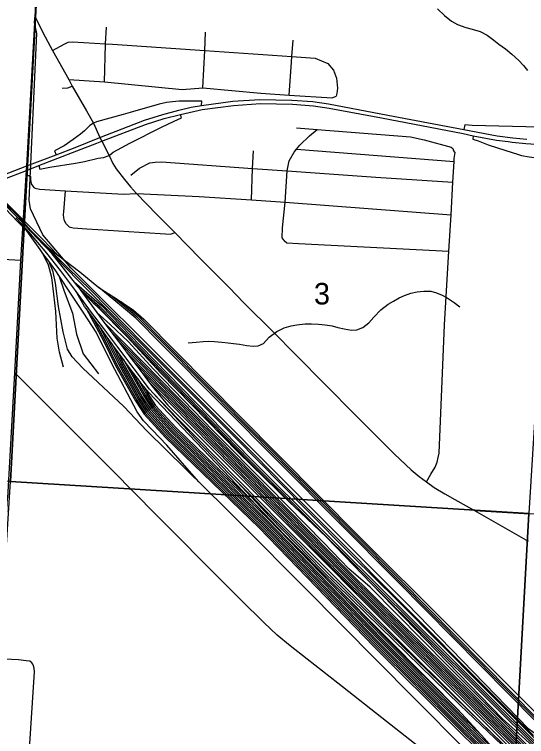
# Model space of a CAD drawing. Extents: x 114843 to 284848, y 317643 to 566895.
# Drawn here: x 210163 to 215410, y 363952 to 371355 of the extents above; entities that cross this region are included whole.
import ezdxf

# ---------------------------------------------------------------- set-up
doc = ezdxf.new("R2010")
doc.units = 0
for name, color, linetype in [('GM_X_City_Street', 7, 'Continuous'), ('GM_X_County_Road', 7, 'Continuous'), ('GM_X_Interchange_Ramps', 7, 'Continuous'), ('GM_X_Minor_River', 7, 'Continuous'), ('GM_X_Rail_Line', 7, 'Continuous'), ('GM_X_Section', 7, 'Continuous'), ('GM_X_Section_Text', 7, 'Continuous'), ('GM_X_State_Route', 7, 'Continuous')]:
    doc.layers.add(name, color=color, linetype=linetype)

msp = doc.modelspace()

# ---------------------------------------------------------------- linework, layer by layer
at = {"layer": 'GM_X_City_Street'}
for p, q in [((213052.3, 369973.3), (214668, 369846.8)), ((214874.8, 366268.7), (215441, 366236.4))]:
    msp.add_line(p, q, dxfattribs=at)
for points in [[(211086.5, 370666), (211094.6, 371048), (211094.9, 371052.9), (211105.4, 371225.2)], [(212093.3, 370603.9), (212113.1, 370985.6), (212118.9, 371175.1)], [(210554, 370984.8), (210679.4, 371055.5), (210714.7, 371070.6), (210756, 371073.8), (211094.9, 371052.9), (211167.3, 371051.5), (212113.1, 370985.6), (213005.5, 370923.5), (213243.1, 370906.9), (213373.9, 370852.1), (213432.7, 370784.6), (213463.6, 370700.7), (213472.7, 370600.6), (213467.3, 370546.4), (213457.6, 370516.2)], [(212979, 370529), (213001.7, 370867.4), (213005.5, 370923.5), (213016.9, 371093)], [(210719.4, 370687), (211086.5, 370666), (211881.1, 370585.9), (212093.3, 370603.9), (212688.4, 370548.2), (212979, 370529), (213419.7, 370499.8), (213457.6, 370516.2)], [(210653.2, 370599), (210709.2, 370603.3), (210755.3, 370618.4)], [(212926.8, 369037.2), (212904.5, 369065), (212909.4, 369167.3), (212938.2, 369432.1), (212957.2, 369750.8), (212976.1, 369855.6), (213027.2, 369944.3), (213052.3, 369973.3), (213088.5, 370015.2), (213185.6, 370110.4), (213264.9, 370176.1)], [(213052.6, 370193.2), (213264.9, 370176.1), (214220.9, 370099.2), (214361.4, 370070.7), (214636.5, 369993.3), (214654.6, 369981.5), (214662.9, 369959.5)], [(212590.2, 369454.5), (212602.8, 369776.3), (212611.9, 369957.9)], [(214385.2, 366562.8), (214429.6, 366641.6), (214473.4, 366712.3), (214495.1, 366766.5), (214504.5, 366811.4), (214513.2, 366856.9), (214569.9, 368172.4), (214614.2, 368928.5), (214635.9, 369299.3), (214655.5, 369634.4), (214668, 369846.8), (214669.8, 369877.4), (214677.1, 369939.7), (214662.9, 369959.5)], [(211355.1, 369706.6), (211442.9, 369778), (211548.2, 369832.9), (211605.3, 369842.5), (211668.7, 369845.6), (212602.8, 369776.3), (212957.2, 369750.8), (213864.9, 369688.5), (214655.5, 369634.4)], [(210283, 369705.4), (210314.4, 369704), (210327.9, 369692.7), (210327.1, 369663), (210333.4, 369618.3), (210351.6, 369593.5), (210360.1, 369581.9), (210373.9, 369575.1), (210418.4, 369564.3), (210686, 369546.8), (211279.1, 369512.4), (211414, 369518.5)], [(210692.8, 369207.8), (210676.6, 369240.8), (210672.7, 369256.3), (210668.9, 369271.8), (210666.5, 369304.5), (210669.7, 369330.9), (210686, 369546.8)], [(211414, 369518.5), (212056.9, 369488.3), (212590.2, 369454.5), (212938.2, 369432.1), (214635.9, 369299.3)], [(210692.8, 369207.8), (210723.2, 369178.2), (210764.3, 369167.3), (210903.9, 369158.4), (211016.1, 369151.2), (211441.7, 369123.2), (211765.9, 369102.9), (211804.4, 369119.1)], [(207420.4, 369003), (208203.2, 368954.6), (208687.5, 368925.7), (208996.1, 368907.3), (209311.4, 368888), (210226.8, 368836.7)], [(212926.8, 369037.2), (212955.1, 369015.4), (213073.3, 369006.6), (214614.2, 368928.5)], [(215089.6, 363114), (215035.9, 363202), (214935.1, 363331.3), (214853.2, 363415.6), (214709.4, 363534.1), (214569.2, 363639.8), (214541.6, 363660.6), (214355.9, 363805.2), (213976.5, 364105.9), (213476.2, 364500), (213161.4, 364747), (212988.7, 364882.8), (212855.3, 364992.9), (212718.1, 365122.5), (212484.1, 365350), (212091.1, 365746.1), (211857.1, 365983.1), (211610.4, 366230), (211169.1, 366676.2), (210651.5, 367195.2), (210167.3, 367681.1)], [(210186.7, 361164.9), (210196.6, 361932.4), (210222.3, 362332.7), (210248.4, 362738.2), (210289.6, 363377.1), (210292.3, 363420.6), (210318.4, 363825.8), (210368, 364614.8), (210365.6, 364652.9), (210355.2, 364686.9), (210349.5, 364695.6), (210340.9, 364708.8), (210318.7, 364724.6), (210282.5, 364728.2), (210204.2, 364737.4), (209987.8, 364748.4)]]:
    msp.add_lwpolyline(points, dxfattribs=at)
at = {"layer": 'GM_X_County_Road'}
for points in [[(210373.5, 371330.7), (210428, 372397.9)], [(210167.3, 367681.1), (210226.8, 368836.7), (210283, 369705.4), (210286.1, 369755.2), (210288.7, 369802.1), (210373.5, 371330.7)], [(210373.5, 371330.7), (210454.3, 371169), (210554, 370984.8), (210719.4, 370687), (210755.3, 370618.4), (210899.4, 370365.7)], [(210899.4, 370365.7), (210971.5, 370239.3), (211039, 370094.3), (211056.7, 370056.2), (211134, 369909.5), (211172.1, 369825.9), (211205.4, 369772.7), (211289.3, 369661.9), (211352.1, 369589), (211414, 369518.5)], [(211414, 369518.5), (211623.1, 369305.3), (211804.4, 369119.1)], [(211804.4, 369119.1), (212065.4, 368851.7), (212361.3, 368554.4), (212514.7, 368400.4), (212819.7, 368093.5), (213035.5, 367875.8), (213357.1, 367552.5), (213647.3, 367257.5), (213852.2, 367051.6), (214055.9, 366847.4), (214228.1, 366686.1), (214309.8, 366618.5), (214385.2, 366562.8), (214464.6, 366506), (214572.5, 366440.3), (214675.7, 366381.4), (214874.8, 366268.7), (215424.8, 365955.6)], [(209781.4, 361187.4), (209808.4, 361638.8), (209842.7, 362064.6), (209865.2, 362463), (209887.8, 362827.4), (209923, 363424), (209977.3, 364591.7), (209987.8, 364748.4), (210020.1, 365234.5), (210020.4, 365239.9), (210093.1, 366395.1), (210093.3, 366398.8), (210125.1, 366951.2), (210158.1, 367560.2), (210167.3, 367681.1)]]:
    msp.add_lwpolyline(points, dxfattribs=at)
at = {"layer": 'GM_X_Interchange_Ramps'}
for points in [[(212080.4, 370422.7), (212082.4, 370466.1), (211971.2, 370466), (211848.9, 370465.1), (211780.9, 370459.8), (211719.8, 370453.8), (211646.9, 370433.8), (211348, 370350.1)], [(211348, 370350.1), (211277.3, 370330.4), (211003.4, 370255.4), (210971.5, 370239.3)], [(211134, 369909.5), (211173.5, 369941.8), (211343.3, 370033.9), (211668.2, 370199.9), (211800.4, 370262.6), (211875.2, 370293.7), (211862.6, 370330.1)], [(210971.5, 370239.3), (210934.1, 370217.4), (210880.3, 370162.1), (210838.2, 370126.4), (210764.9, 370073), (210672.3, 370008.4), (210573.2, 369955.8), (210590.9, 369916)], [(215678.2, 370204.6), (215614.6, 370205), (215539.8, 370200.2), (214851.6, 370217.3), (214776, 370222.4), (214766.9, 370174.6)], [(214862.5, 370111.6), (214859.4, 370076.4), (214915, 370061.1), (215016.9, 370017.8), (215196.6, 369961.3), (215318.1, 369922.7)], [(210788.8, 369831.6), (210880.5, 369846.6), (211021.7, 369881.6), (211076.1, 369889.9), (211134, 369909.5)], [(215318.1, 369922.7), (215356.7, 369910.4), (215437.8, 369894.8), (215523.5, 369883.8), (215597.7, 369873.9), (215662.9, 369867.9)], [(210412.5, 369805), (210422.5, 369768.3), (210525.2, 369788.5), (210788.8, 369831.6)]]:
    msp.add_lwpolyline(points, dxfattribs=at)
at = {"layer": 'GM_X_Minor_River'}
for points in [[(214496.6, 371412.2), (214570.4, 371344), (214642.3, 371287.8), (214702.2, 371251.7), (214786.1, 371221.6), (214854, 371203.5), (214933.9, 371179.4), (215007.8, 371143.2), (215073.7, 371093.1), (215125.5, 371049), (215193.4, 371002.8), (215259.2, 370946.6), (215329.1, 370882.5), (215376.9, 370832.3), (215418.8, 370782.2)], [(211941.6, 367988.2), (212023.6, 367994.1), (212095.6, 368002.1), (212151.6, 368004), (212211.6, 368002), (212287.5, 367995.9), (212353.5, 367989.8), (212407.4, 367981.8), (212467.4, 367973.7), (212543.3, 367961.6), (212607.3, 367955.5), (212659.3, 367959.5), (212715.3, 367981.5), (212773.4, 368045.5), (212849.6, 368105.6), (212925.6, 368141.6), (212997.6, 368163.6), (213057.6, 368173.5), (213141.6, 368183.5), (213207.6, 368183.4), (213277.6, 368179.3), (213345.5, 368173.3), (213417.5, 368161.2), (213477.4, 368147.1), (213541.4, 368131), (213615.3, 368118.9), (213671.3, 368120.9), (213731.3, 368144.9), (213793.4, 368192.9), (213845.5, 368250.9), (213917.7, 368327), (213991.8, 368385.1), (214045.8, 368417.1), (214105.9, 368449.1), (214159.9, 368473.1), (214224, 368497.1), (214290, 368511), (214357.9, 368519), (214429.9, 368516.9), (214485.8, 368500.8), (214543.8, 368476.7), (214595.7, 368450.6), (214667.6, 368402.5), (214725.4, 368356.3)]]:
    msp.add_lwpolyline(points, dxfattribs=at)
at = {"layer": 'GM_X_Rail_Line'}
for p, q in [((210237.4, 369205.6), (210176.1, 369270.3)), ((210288.1, 369135.9), (210237.4, 369205.6)), ((210514.4, 368824.6), (210455.1, 368906.1)), ((210815.4, 368563.8), (210777.8, 368611.6)), ((210844, 368531.9), (210815.4, 368563.8)), ((210815.4, 368563.8), (211007.3, 368298.8)), ((211025.6, 368555.4), (211133.2, 368488.4)), ((210963.5, 368250.7), (210897.5, 368339.4)), ((211007.3, 368298.8), (211077.4, 368202)), ((211103, 368058.8), (211029.8, 368161.2)), ((211150.6, 368104.1), (211229, 368000.9)), ((211165.9, 367970.9), (211103, 368058.8)), ((211276.8, 367820.9), (211221.4, 367895.8)), ((211307.3, 367897.8), (211383.9, 367796.4)), ((211383.9, 367796.4), (211460.6, 367695)), ((211422.8, 367625.8), (211349, 367723.7)), ((211460.6, 367695), (211537.3, 367593.5)), ((213822, 365518.9), (215599.8, 363749.8)), ((214944.5, 363968.7), (214744.6, 364188.6)), ((215270.3, 363777.5), (214938, 364101.3))]:
    msp.add_line(p, q, dxfattribs=at)
for points in [[(207390.9, 372088.2), (207819.1, 371652), (208357, 371112.1), (209215.7, 370245), (209605.4, 369851.2), (210204.6, 369262.6), (210462.1, 368990.1), (210815.8, 368626.1), (211031.6, 368412.5), (211198.6, 368244.3), (211715.5, 367723.9), (212426.2, 367013), (213142, 366290.4), (213623.1, 365804.8), (214083.4, 365350.6), (214108.3, 365326), (214944.3, 364482.8), (215573.8, 363853.4), (215935.3, 363480.9), (216079.6, 363336.7), (216333.3, 363082.2)], [(216804.6, 362619), (216808, 362643.5), (216824.9, 362929.5), (216786.4, 363187.4), (216702.5, 363340.6), (216464.6, 363528.1), (216245.2, 363621.2), (215895.4, 363760.6), (215658.2, 363865.3), (215432.3, 364029.3), (214181.5, 365315.5), (211781.6, 367717.1), (210739.5, 368756.4), (210453.2, 369097.3), (210327.2, 369362.6), (210314.7, 369451.2), (210391.1, 371161.2), (210366.6, 371273.4), (210433.4, 371945.1)], [(208241.7, 371227.9), (208371.4, 371081.6), (208632.8, 370807.3), (209228.1, 370211.5), (209933.6, 369501.3), (210201.6, 369225.4), (210288.1, 369135.9)], [(210604.9, 368889.9), (210455.3, 369043.2), (210054.5, 369446.8), (209648.8, 369849.5), (209106, 370401.3), (208648.5, 370862.1), (208356.3, 371152.9), (208268.9, 371222)], [(215481.1, 363962.1), (215303.2, 364139), (214909.7, 364532.9), (214703.7, 364743), (214441.6, 365006.8), (214186.2, 365263.1), (214091.6, 365357.8), (213849.3, 365600.3), (213669.8, 365783.2), (213522.5, 365930.4), (213237.5, 366218.8), (212943.3, 366513.8), (212622.6, 366840), (212279.5, 367181.1), (211928.8, 367534.4), (211593.9, 367869.5), (211456.7, 368006.7), (211318, 368149.9), (210938.2, 368534.4), (210715.5, 368749.9), (210590.6, 368876), (210429, 369039.8), (210328.5, 369144.3), (210217.3, 369270.6), (210048.5, 369437.9)], [(210788.3, 368523.7), (210635.7, 368729), (210494.4, 368907.2), (210311.4, 369127.6), (210237.4, 369205.6)], [(210455.1, 368906.1), (210426.1, 368945.9), (210288.1, 369135.9)], [(210777.8, 368611.6), (210488.8, 368979.2), (210604.9, 368889.9)], [(210665.8, 367739.2), (210624.7, 367891.7), (210601.1, 368035.6), (210585.3, 368309.8), (210564.9, 368488.5), (210544.5, 368656.8), (210512.4, 368785), (210455.1, 368906.1)], [(212114.6, 366503.4), (211519.5, 367085.5), (211283.3, 367335.6), (210863.8, 367730.2), (210753.5, 367845.7), (210707.8, 367925.3), (210661.4, 368102), (210612.7, 368362.1), (210584.9, 368599.8), (210558, 368715.9), (210514.4, 368824.6)], [(210617.9, 368678), (210585.7, 368726.5), (210514.4, 368824.6)], [(210604.9, 368889.9), (210831.7, 368715.4), (211025.6, 368555.4)], [(212114.6, 366503.4), (212052.8, 366565), (211862, 366780.7), (211725.5, 366939.5), (211573.3, 367098.1), (211485.8, 367189.5), (211419.1, 367282.8), (211158.6, 367780.9), (210998.3, 368097.5), (210873.6, 368291.1), (210743.7, 368488.1), (210617.9, 368678)], [(210617.9, 368678), (210670.6, 368517), (210757.3, 368293.7), (210797, 368078.7), (210866.2, 367876), (211023.9, 367670.6)], [(210777.8, 368611.6), (211053.8, 368370.2), (211452.7, 367959), (212583.5, 366797.8), (216264.3, 363134.7)], [(210970.2, 368399.8), (210915.2, 368452.5), (210844, 368531.9)], [(210844, 368531.9), (211042.5, 368358.3), (211440.9, 367947.5), (212571.9, 366786.2), (216162.9, 363212.4)], [(215991.6, 363535.5), (215713.4, 363883), (215503.4, 364108.1), (214086.7, 365540.7), (211670.4, 367976.6), (211408.1, 368240.4), (211258.7, 368364.3), (211025.6, 368555.4)], [(211582.7, 367474.1), (211544.9, 367513.8), (211221.5, 367942.6), (211077.6, 368135.1), (210953.7, 368301), (210788.3, 368523.7)], [(210897.5, 368339.4), (210881.8, 368360.6), (210788.3, 368523.7)], [(215904.6, 363670.3), (215725.8, 363893.8), (215515.2, 364119.5), (214098.3, 365552.3), (211682.1, 367988.2), (211419.2, 368252.5), (211269.2, 368377), (211133.2, 368488.4)], [(211133.2, 368488.4), (211203.5, 368444.6), (211256.5, 368408.5)], [(213024.5, 366312.7), (212995.7, 366339.8), (212455.4, 366867.2), (211663, 367679.2), (211316.6, 368051.8), (211014.8, 368356.9), (210970.2, 368399.8)], [(210970.2, 368399.8), (211031.2, 368346.4), (211429.1, 367936.1), (212560.2, 366774.7), (213024.5, 366312.7)], [(215834.1, 363784.7), (215738.2, 363904.5), (215527.1, 364130.8), (214110, 365563.8), (211693.7, 367999.7), (211430.2, 368264.6), (211279.6, 368389.6), (211256.5, 368408.5)], [(211256.5, 368408.5), (211381.4, 368323.5), (211488.9, 368230.5), (212472.7, 367237.6), (213687.4, 366009.2), (214602.9, 365099.1), (215594.6, 364106.2), (215720.5, 363974.2), (215826, 363797.9), (215834.1, 363784.7)], [(210897.5, 368339.4), (211073.6, 368009.5), (211198.7, 367756.9), (211402.7, 367393.8), (211490.5, 367257.2), (211709.3, 367017.5), (212669.2, 366090.3), (213846.5, 364874.7), (214682.4, 364042.1), (215168.5, 363564.7), (215371.8, 363351.2)], [(211029.8, 368161.2), (211025.6, 368167.1), (210963.5, 368250.7)], [(210963.5, 368250.7), (211088.2, 368017), (211213.2, 367764.6), (211416.8, 367402.2), (211503.6, 367267.3), (211721, 367028.9), (212680.8, 366101.9), (213858.1, 364886.2), (214693.9, 364053.8), (215180.2, 363576.2), (215383.7, 363362.5)], [(215595.7, 363661.5), (215499.3, 363782.4), (215296.5, 363984.1), (214607.4, 364675.3), (213808.1, 365483.9), (213589.7, 365671.6), (213334.2, 365938.8), (212765.8, 366514.6), (212197.4, 367087), (211588.6, 367719.8), (211331.4, 367997.5), (211144.3, 368175), (211007.3, 368298.8)], [(211029.8, 368161.2), (211102.8, 368024.5), (211227.7, 367772.2), (211430.8, 367410.7), (211516.6, 367277.3), (211732.8, 367040.3), (212692.4, 366113.5), (213869.8, 364897.7), (214705.5, 364065.5), (215191.9, 363587.7), (215395.6, 363373.8)], [(211077.4, 368202), (211100.9, 368169.4), (211150.6, 368104.1)], [(211077.4, 368202), (213582.9, 365652.4), (215595.7, 363661.5)], [(211150.6, 368104.1), (213571.2, 365640.8), (215584.2, 363649.9), (215620.3, 363614.1)], [(211103, 368058.8), (211117.3, 368032), (211242.2, 367779.9), (211444.9, 367419.1), (211529.7, 367287.3), (211744.6, 367051.8), (212704, 366125.1), (213881.5, 364909.3), (214717, 364077.1), (215203.6, 363599.2), (215364.2, 363430.5)], [(211221.4, 367895.8), (211167.6, 367968.5), (211165.9, 367970.9)], [(211165.9, 367970.9), (211256.7, 367787.6), (211459, 367427.6), (211542.7, 367297.4), (211756.3, 367063.2), (212715.5, 366136.7), (213893.2, 364920.8), (214728.6, 364088.8), (215215.3, 363610.7), (215296.9, 363525)], [(211229, 368000.9), (211304.3, 367901.8), (211307.3, 367897.8)], [(211229, 368000.9), (213559.6, 365629.2), (215572.6, 363638.2), (215644.9, 363566.7)], [(211221.4, 367895.8), (211271.2, 367795.2), (211473, 367436.1), (211555.8, 367307.4), (211768.1, 367074.7), (212727.1, 366148.3), (213904.9, 364932.3), (214740.1, 364100.4), (215227, 363622.2), (215229.5, 363619.6)], [(211307.3, 367897.8), (213548, 365617.7), (215561.1, 363626.5), (215669.6, 363519.2)], [(211349, 367723.7), (211332.4, 367745.7), (211276.8, 367820.9)], [(211276.8, 367820.9), (211285.7, 367802.9), (211487.1, 367444.5), (211568.8, 367317.4), (211779.9, 367086.1), (212738.7, 366159.9), (213916.5, 364943.8), (214751.6, 364112.1), (215161.4, 363709.6)], [(211383.9, 367796.4), (213536.4, 365606.1), (215549.5, 363614.9), (215694.2, 363471.8)], [(211349, 367723.7), (211501.1, 367453), (211581.9, 367327.5), (211791.7, 367097.5), (212750.3, 366171.5), (213928.2, 364955.3), (214763.2, 364123.8), (215091.1, 363801.7)], [(211460.6, 367695), (213524.8, 365594.5), (215538, 363603.2), (215718.8, 363424.4)], [(211491.2, 367537.7), (211469.2, 367564.4), (211422.8, 367625.8)], [(211422.8, 367625.8), (211515.2, 367461.5), (211594.9, 367337.5), (211803.4, 367109), (212761.9, 366183.2), (213939.9, 364966.9), (214774.7, 364135.4), (214944.5, 363968.7)], [(211537.3, 367593.5), (211611, 367496), (211733.6, 367351), (215278.7, 363798.2), (215760.7, 363345.7)], [(211537.3, 367593.5), (213513.2, 365582.9), (215526.5, 363591.6), (215744.5, 363375.9)], [(212647.4, 366316.6), (211677.4, 367336.7), (211537.5, 367481.5), (211491.2, 367537.7)], [(211491.2, 367537.7), (211529.3, 367469.9), (211608, 367347.6), (211815.2, 367120.4), (212647.4, 366316.6)], [(214938, 364101.3), (213880.6, 365154.9), (213383.1, 365650.7), (213249.1, 365784.2), (212891.2, 366140.8), (212022.1, 367024.5), (211836, 367207.9), (211582.7, 367474.1)], [(212443, 366565.2), (212369, 366639.7), (212020.7, 367002.7), (211582.7, 367474.1)], [(215732.5, 363316.2), (214728.9, 364274.9), (213909.2, 365075.2), (213315.8, 365654.8), (212779, 366204.3), (212443, 366565.2)], [(214938, 364101.3), (213868.4, 365143.1), (213363.8, 365636.5), (212443, 366565.2)], [(215371.8, 363351.2), (215352.3, 363369.8), (215200.4, 363481.6), (214889.7, 363713.7), (214795.2, 363806.8), (214253, 364353.3), (213137.2, 365475.5), (212491.8, 366127.2), (212323.9, 366294.4), (212114.6, 366503.4)], [(213464.8, 365481), (212930.1, 366019.2), (212647.4, 366316.6)], [(213822, 365518.9), (213360.2, 365996), (213024.5, 366312.7)], [(215599.8, 363749.8), (215469.6, 363857.4), (215330.7, 363984), (215160.3, 364136.4), (213822, 365518.9)], [(214744.6, 364188.6), (214707.1, 364229.8), (214408, 364531.5), (213464.8, 365481)], [(213464.8, 365481), (213951.6, 364978.4), (214744.6, 364188.6)], [(215270.3, 363777.5), (215117.5, 363922.3), (214938, 364101.3)], [(215091.1, 363801.7), (215086.9, 363807.2), (214978.4, 363931.4), (214944.5, 363968.7)]]:
    msp.add_lwpolyline(points, dxfattribs=at)
at = {"layer": 'GM_X_Section'}
for points in [[(210406.1, 371835), (210120.7, 366565.7), (204854.1, 366827.9), (205184.9, 372126.8)], [(213087.1, 371692.2), (215761.4, 371549.8), (215434, 366240.4), (210120.7, 366565.7), (210406.1, 371835)], [(210120.7, 366565.7), (215434, 366240.4), (215134.9, 360875), (209779.5, 361186.3)], [(215434, 366240.4), (220701.4, 365925), (220384.2, 360557.5), (215134.9, 360875)]]:
    msp.add_lwpolyline(points, close=True, dxfattribs=at)
at = {"layer": 'GM_X_State_Route'}
for points in [[(210042.1, 369707.2), (210288.7, 369802.1), (210590.9, 369916), (210786.3, 369992.4), (211039, 370094.3), (211328.2, 370207), (211495.2, 370270.1), (211683.1, 370330.5), (211846.7, 370373.7), (211972.4, 370403.5), (212080.4, 370422.7), (212399.7, 370465.3), (212676.2, 370482.6), (213004.2, 370478), (213218.4, 370461.5), (213379.7, 370437.7), (213916.9, 370335.9), (214766.9, 370174.6), (215110.2, 370111.2), (215269.5, 370090.1), (215412, 370076.5)], [(211006.8, 370036.8), (211056.7, 370056.2), (211504.6, 370226.4), (211697.3, 370287.5), (211862.6, 370330.1), (212087.2, 370380.7), (212406.5, 370423.3), (212683, 370440.6), (213011, 370436), (213225.2, 370419.5), (213386.5, 370395.6), (213923.7, 370293.9), (214761.5, 370134.5), (214862.5, 370111.6), (215101.8, 370067.5), (215220, 370051.9)], [(215220, 370051.9), (215261.1, 370046.4), (215403.7, 370032.9), (215504.5, 370024.6), (215674.1, 370018.8), (215871.4, 370023), (216061.7, 370038.3), (216326.9, 370069.4), (216614.3, 370106.2), (216674.3, 370114.8), (216990.6, 370154.8), (217215.7, 370170.3), (217424.4, 370180.2), (217590.9, 370170.3), (218340.3, 370129.8)], [(207384.1, 370115.7), (207421.5, 370113.5), (207708.6, 370094.7), (207818.5, 370083), (207943.8, 370060.3), (208053.7, 370034.7), (208231.5, 369974.5), (208282.2, 369954.3), (208844, 369720.7), (209041.3, 369642.9), (209275.8, 369584.9), (209460.8, 369568.1), (209674.8, 369575.2), (209840, 369601.5), (210036.9, 369658.5), (210286.1, 369755.2), (210412.5, 369805), (210606.5, 369880.8), (210801.9, 369957.2), (211006.8, 370036.8)]]:
    msp.add_lwpolyline(points, dxfattribs=at)

# ---------------------------------------------------------------- texts
at = {"layer": 'GM_X_Section_Text'}
msp.add_text('3', height=221, rotation=0.41369, dxfattribs=at).set_placement((213232.1, 368381.5))

doc.saveas('drawing.dxf')
